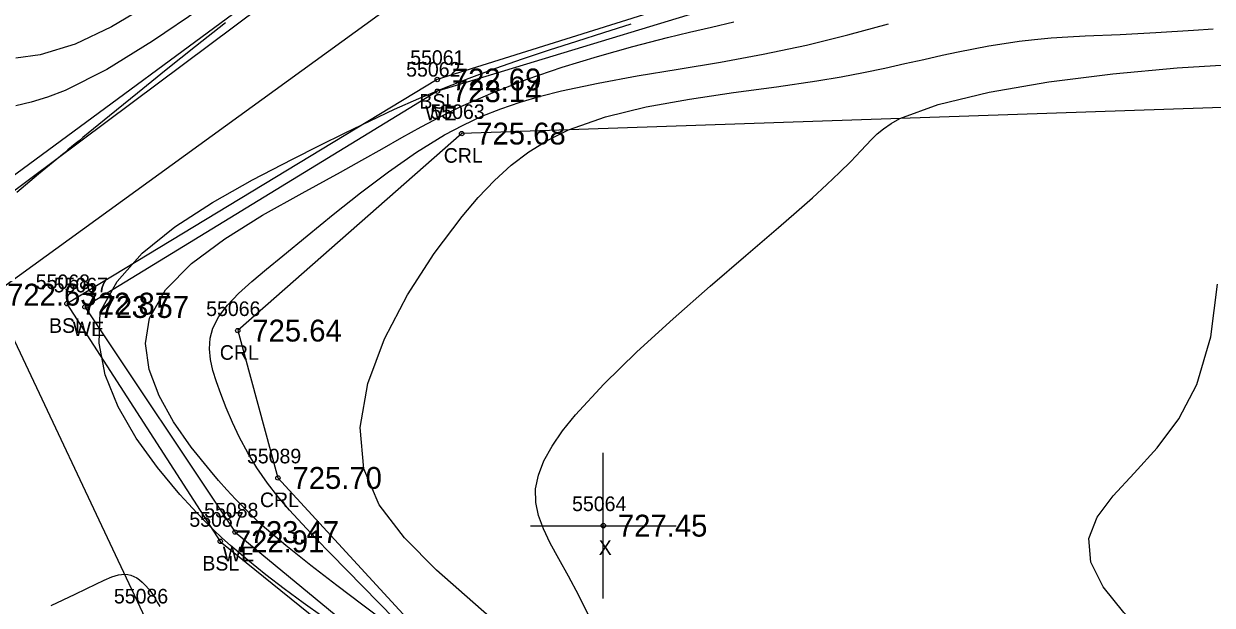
# Model space of a CAD drawing. Extents: x 1378535 to 1380697, y 997729 to 1000024.
# Drawn here: x 1379238.6 to 1379320.1, y 998782.4 to 998822.2 of the extents above; entities that cross this region are included whole.
import ezdxf

# ---------------------------------------------------------------- set-up
doc = ezdxf.new("R2010")
doc.units = 0
for name, color, linetype in [('RD_DTM_BkLn1', 7, 'Continuous'), ('RD_DTM_BkLn2', 7, 'Continuous'), ('RD_DTM_BkLn_txCode', 7, 'Continuous'), ('RD_DTM_Major1', 7, 'Continuous'), ('RD_DTM_Minor1', 7, 'Continuous'), ('RD_EX_H2O', 7, 'Continuous'), ('RD_EX_H2O_txCode', 7, 'Continuous'), ('RD_EX_Misc', 7, 'Continuous'), ('RD_EX_Misc_txCode', 7, 'Continuous'), ('RD_EX_TX_H2O_ELEV', 7, 'Continuous'), ('RD_EX_TX_Misc_ELEV', 7, 'Continuous'), ('RD_SMD_Locator', 7, 'Continuous')]:
    doc.layers.add(name, color=color, linetype=linetype)

msp = doc.modelspace()

# ---------------------------------------------------------------- linework, layer by layer
at = {"layer": 'RD_DTM_BkLn1'}
msp.add_lwpolyline([(1379553.453, 998877.652), (1379522.751, 998865.974), (1379451.431, 998843.065), (1379379.342, 998825.397), (1379318.255, 998837.339), (1379265.677, 998824.822), (1379236.477, 998803.68), (1379246.946, 998781.52), (1379256.955, 998764.952), (1379266.258, 998734.328), (1379201.899, 998714.536)], dxfattribs=at)
at = {"layer": 'RD_DTM_BkLn2'}
for points in [[(1379521.593, 998873.746), (1379449.843, 998846.622), (1379379.022, 998830.032), (1379317.253, 998841.361), (1379265.46, 998831.336), (1379230.144, 998804.969), (1379227.35, 998788.196), (1379243.921, 998777.954), (1379250.532, 998768.881), (1379262.62, 998739.759), (1379199.786, 998717.685)], [(1379525.725, 998858.388), (1379452.656, 998839.51), (1379378.766, 998819.879), (1379318.228, 998834.51), (1379266.979, 998818.427), (1379241.583, 998803.063), (1379252.095, 998786.776), (1379270.142, 998772.199), (1379262.152, 998766.62), (1379268.687, 998731.035), (1379202.951, 998711.75)]]:
    msp.add_lwpolyline(points, dxfattribs=at)
at = {"layer": 'RD_DTM_Major1'}
for points in [[(1379247.152, 998823.512), (1379244.627, 998822.034), (1379242.149, 998820.855), (1379239.744, 998820.109), (1379238.067, 998819.893)], [(1379265.159, 998780.333), (1379260.77, 998784.806), (1379259.669, 998785.925), (1379258.647, 998786.973), (1379257.703, 998787.966), (1379256.836, 998788.918), (1379256.046, 998789.846), (1379255.331, 998790.765), (1379254.611, 998791.809), (1379253.978, 998792.853), (1379253.421, 998793.892), (1379252.933, 998794.915), (1379252.504, 998795.917), (1379252.125, 998796.889), (1379251.835, 998797.699), (1379251.597, 998798.482), (1379251.432, 998799.241), (1379251.361, 998799.977), (1379251.405, 998800.691), (1379251.585, 998801.386), (1379251.989, 998802.181), (1379252.585, 998802.967), (1379253.348, 998803.759), (1379254.252, 998804.573), (1379255.272, 998805.425), (1379256.383, 998806.331), (1379258.064, 998807.712), (1379259.849, 998809.173), (1379261.71, 998810.654), (1379263.621, 998812.095), (1379265.554, 998813.438), (1379267.482, 998814.624), (1379268.761, 998815.306), (1379270.041, 998815.902), (1379271.339, 998816.424), (1379272.67, 998816.882), (1379274.05, 998817.288), (1379275.495, 998817.653), (1379278.001, 998818.184), (1379280.679, 998818.668), (1379283.488, 998819.137), (1379286.387, 998819.624), (1379289.335, 998820.161), (1379292.292, 998820.781), (1379295.119, 998821.476), (1379297.907, 998822.249)]]:
    msp.add_lwpolyline(points, dxfattribs=at)
at = {"layer": 'RD_DTM_Minor1'}
for points in [[(1379250.758, 998823.287), (1379247.448, 998821.042), (1379244.311, 998819.103), (1379241.46, 998817.666), (1379240.257, 998817.214), (1379239.132, 998816.876), (1379238.076, 998816.615)], [(1379252.454, 998822.303), (1379250.409, 998820.691), (1379248.389, 998819.081), (1379246.414, 998817.492), (1379244.501, 998815.939), (1379242.671, 998814.441), (1379242.413, 998814.229), (1379242.157, 998814.018), (1379241.902, 998813.808), (1379241.647, 998813.598), (1379241.394, 998813.388), (1379241.14, 998813.179), (1379239.64, 998811.931), (1379238.148, 998810.673)], [(1379263.632, 998781.071), (1379261.875, 998782.411), (1379260.081, 998783.758), (1379258.3, 998785.115), (1379256.583, 998786.484), (1379254.98, 998787.867), (1379254.341, 998788.462), (1379253.727, 998789.064), (1379253.133, 998789.675), (1379252.553, 998790.3), (1379251.984, 998790.94), (1379251.418, 998791.601), (1379250.107, 998793.239), (1379248.9, 998794.969), (1379247.903, 998796.755), (1379247.226, 998798.559), (1379246.974, 998800.345), (1379247.254, 998802.077), (1379248.347, 998804.003), (1379250.132, 998805.813), (1379252.414, 998807.515), (1379255.003, 998809.118), (1379257.707, 998810.632), (1379260.332, 998812.066), (1379261.798, 998812.889), (1379263.193, 998813.685), (1379264.543, 998814.453), (1379265.874, 998815.191), (1379267.212, 998815.897), (1379268.582, 998816.57), (1379270.808, 998817.546), (1379273.138, 998818.442), (1379275.534, 998819.262), (1379277.96, 998820.008), (1379280.38, 998820.685), (1379282.755, 998821.296), (1379284.278, 998821.664), (1379285.79, 998822.022), (1379287.315, 998822.384)], [(1379259.122, 998781.605), (1379257.789, 998782.566), (1379256.487, 998783.525), (1379255.217, 998784.492), (1379253.985, 998785.478), (1379252.795, 998786.495), (1379252.208, 998787.026), (1379251.629, 998787.572), (1379251.055, 998788.137), (1379250.482, 998788.725), (1379249.907, 998789.34), (1379249.328, 998789.987), (1379247.795, 998791.833), (1379246.34, 998793.858), (1379245.098, 998795.998), (1379244.205, 998798.188), (1379243.798, 998800.364), (1379243.865, 998802.499), (1379245.031, 998804.573), (1379246.749, 998806.528), (1379248.988, 998808.335), (1379251.569, 998810.004), (1379254.314, 998811.541), (1379257.047, 998812.956), (1379258.897, 998813.893), (1379260.669, 998814.774), (1379262.382, 998815.604), (1379264.054, 998816.385), (1379265.703, 998817.12), (1379267.348, 998817.811), (1379269.163, 998818.523), (1379270.991, 998819.194), (1379272.832, 998819.833), (1379274.681, 998820.449), (1379276.536, 998821.05), (1379278.395, 998821.644), (1379280.276, 998822.245)], [(1379272.09, 998780.262), (1379266.935, 998784.802), (1379264.721, 998787.007), (1379262.994, 998789.289), (1379261.938, 998791.739), (1379261.687, 998794.58), (1379262.219, 998797.593), (1379263.358, 998800.662), (1379264.931, 998803.67), (1379266.763, 998806.498), (1379268.681, 998809.031), (1379269.789, 998810.338), (1379270.898, 998811.51), (1379272.04, 998812.552), (1379273.248, 998813.472), (1379274.552, 998814.276), (1379275.986, 998814.971), (1379278.511, 998815.858), (1379281.312, 998816.547), (1379284.276, 998817.089), (1379287.288, 998817.533), (1379290.237, 998817.93), (1379293.007, 998818.329), (1379294.665, 998818.61), (1379296.213, 998818.905), (1379297.666, 998819.208), (1379299.037, 998819.511), (1379300.341, 998819.806), (1379301.591, 998820.086), (1379302.685, 998820.322), (1379303.755, 998820.537), (1379304.806, 998820.732), (1379305.846, 998820.903), (1379306.883, 998821.05), (1379307.923, 998821.171), (1379309.067, 998821.273), (1379310.225, 998821.35), (1379311.398, 998821.41), (1379313.795, 998821.514), (1379315.02, 998821.575), (1379316.26, 998821.649), (1379318.831, 998821.817), (1379320.177, 998821.896)], [(1379278.48, 998779.405), (1379276.689, 998783.062), (1379275.965, 998784.399), (1379275.301, 998785.585), (1379274.721, 998786.652), (1379274.25, 998787.629), (1379273.911, 998788.547), (1379273.727, 998789.434), (1379273.723, 998790.371), (1379273.913, 998791.319), (1379274.29, 998792.289), (1379274.845, 998793.293), (1379275.572, 998794.341), (1379276.463, 998795.445), (1379278.395, 998797.538), (1379280.671, 998799.758), (1379283.149, 998802.023), (1379285.687, 998804.252), (1379288.142, 998806.364), (1379290.372, 998808.278), (1379291.604, 998809.35), (1379292.703, 998810.326), (1379293.682, 998811.219), (1379294.553, 998812.043), (1379295.33, 998812.812), (1379296.025, 998813.54), (1379296.386, 998813.934), (1379296.75, 998814.318), (1379297.139, 998814.692), (1379297.577, 998815.056), (1379298.09, 998815.407), (1379298.699, 998815.746), (1379301.315, 998816.719), (1379304.817, 998817.557), (1379308.912, 998818.257), (1379313.309, 998818.814), (1379317.717, 998819.225), (1379321.844, 998819.484)], [(1379320.518, 998776.374), (1379318.116, 998778.242), (1379315.918, 998780.087), (1379314.048, 998781.896), (1379312.631, 998783.656), (1379311.792, 998785.353), (1379311.654, 998786.974), (1379312.225, 998788.434), (1379313.328, 998789.9), (1379314.763, 998791.456), (1379316.332, 998793.188), (1379317.834, 998795.18), (1379319.071, 998797.516), (1379320.01, 998800.797), (1379320.477, 998804.408)], [(1379240.503, 998782.379), (1379241.324, 998782.774), (1379242.156, 998783.152), (1379242.908, 998783.512), (1379243.566, 998783.841), (1379244.143, 998784.122), (1379244.653, 998784.34), (1379245.109, 998784.481), (1379245.524, 998784.529), (1379245.748, 998784.51), (1379245.962, 998784.459), (1379246.169, 998784.378), (1379246.369, 998784.27), (1379246.561, 998784.138), (1379246.746, 998783.984), (1379246.977, 998783.757), (1379247.197, 998783.502), (1379247.404, 998783.224), (1379247.598, 998782.928), (1379247.777, 998782.619), (1379247.941, 998782.302)]]:
    msp.add_lwpolyline(points, dxfattribs=at)
at = {"layer": 'RD_EX_H2O'}
for points in [[(1379521.385, 998874.616), (1379449.124, 998847.772), (1379379.09, 998831.096), (1379317.036, 998842.459), (1379265.275, 998831.987), (1379228.835, 998805.155), (1379227.078, 998788.301), (1379243.756, 998777.465), (1379250.532, 998768.881), (1379261.641, 998740.389), (1379199.478, 998718.925)], [(1379525.834, 998856.734), (1379453.031, 998838.702), (1379378.791, 998819.446), (1379318.513, 998833.264), (1379266.986, 998817.623), (1379242.818, 998802.837), (1379253.108, 998787.411), (1379271.021, 998772.652), (1379262.279, 998766.634), (1379268.836, 998730.588), (1379202.544, 998711.216)], [(1379529.754, 998852.608), (1379460.356, 998823.671), (1379378.602, 998817.169), (1379325.475, 998816.66), (1379268.65, 998814.721), (1379253.294, 998801.218), (1379256.046, 998791.12), (1379273.469, 998772.199), (1379272.084, 998725.527), (1379204.373, 998709.602)]]:
    msp.add_lwpolyline(points, dxfattribs=at)
at = {"layer": 'RD_EX_Misc'}
for p, q in [((1379278.363, 998782.85), (1379278.363, 998792.85)), ((1379273.363, 998787.85), (1379283.363, 998787.85))]:
    msp.add_line(p, q, dxfattribs=at)
at = {"layer": 'RD_SMD_Locator'}
for centre in [(1379266.979, 998818.427), (1379266.986, 998817.623), (1379268.65, 998814.721), (1379241.583, 998803.063), (1379242.818, 998802.837), (1379253.294, 998801.218), (1379256.046, 998791.12), (1379253.108, 998787.411), (1379278.363, 998787.85), (1379252.095, 998786.776)]:
    msp.add_circle(centre, 0.15, dxfattribs=at)

# ---------------------------------------------------------------- texts
at = {"layer": 'RD_DTM_BkLn_txCode'}
for s, p in [('55061', (1379265.121, 998819.427)), ('BSL', (1379265.751, 998816.427)), ('55068', (1379239.441, 998804.063)), ('BSL', (1379240.355, 998801.063)), ('55087', (1379249.977, 998787.776)), ('BSL', (1379250.867, 998784.776)), ('55086', (1379244.804, 998782.52))]:
    msp.add_text(s, height=1, dxfattribs=at).set_placement(p)
at = {"layer": 'RD_EX_H2O_txCode'}
for s, p in [('55062', (1379264.844, 998818.623)), ('WE', (1379266.147, 998815.623)), ('55063', (1379266.508, 998815.721)), ('CRL', (1379267.422, 998812.721)), ('55067', (1379240.676, 998803.837)), ('55066', (1379251.129, 998802.218)), ('WE', (1379241.979, 998800.837)), ('CRL', (1379252.066, 998799.218)), ('55089', (1379253.928, 998792.12)), ('CRL', (1379254.818, 998789.12)), ('55088', (1379250.99, 998788.411)), ('WE', (1379252.269, 998785.411))]:
    msp.add_text(s, height=1, dxfattribs=at).set_placement(p)
at = {"layer": 'RD_EX_Misc_txCode'}
for s, p in [('55064', (1379276.221, 998788.85)), ('X', (1379278.048, 998785.85))]:
    msp.add_text(s, height=1, dxfattribs=at).set_placement(p)
at = {"layer": 'RD_EX_TX_H2O_ELEV'}
for s, p in [('723.14', (1379267.986, 998816.873)), ('725.68', (1379269.65, 998813.971)), ('723.57', (1379243.818, 998802.087)), ('725.64', (1379254.294, 998800.468)), ('725.70', (1379257.046, 998790.37)), ('723.47', (1379254.108, 998786.661))]:
    msp.add_text(s, height=1.5, dxfattribs=at).set_placement(p)
at = {"layer": 'RD_EX_TX_Misc_ELEV'}
for s, p in [('722.69', (1379267.979, 998817.677)), ('722.63', (1379237.477, 998802.93)), ('722.87', (1379242.583, 998802.313)), ('727.45', (1379279.363, 998787.1)), ('722.91', (1379253.095, 998786.026))]:
    msp.add_text(s, height=1.5, dxfattribs=at).set_placement(p)

doc.saveas('drawing.dxf')
